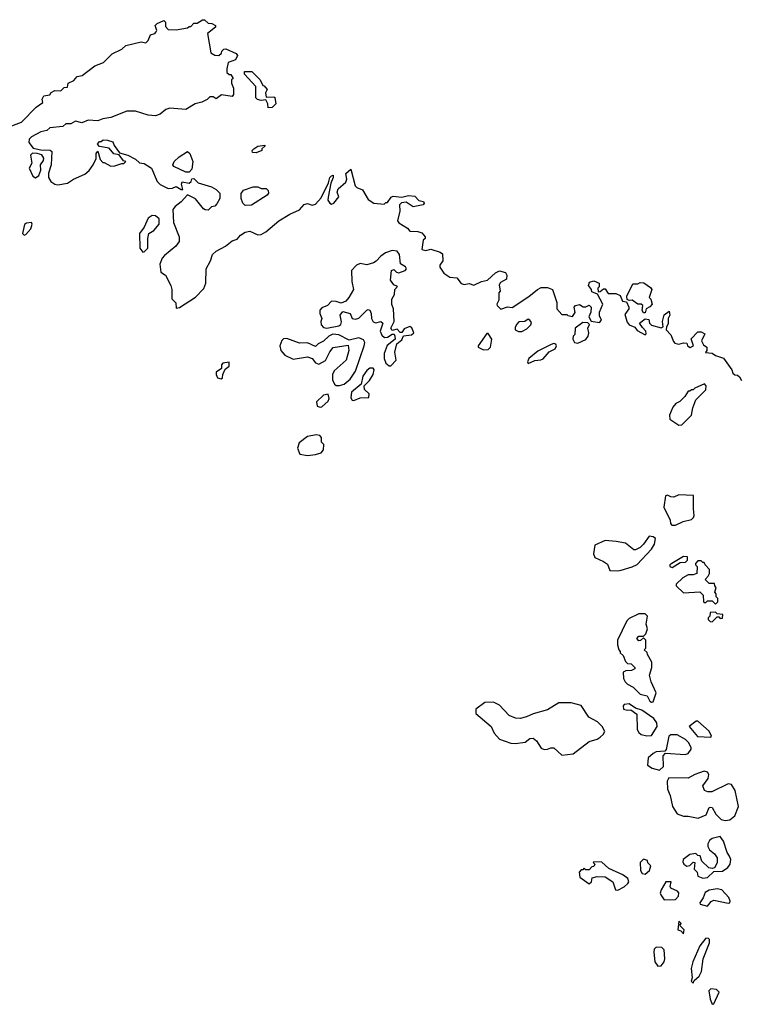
# Model space of a CAD drawing. Extents: x 2029826 to 2248070, y 228728 to 402406.
# Tile 305 of 368: x 2176036 to 2180540, y 283820 to 289972. Entities that reach past the tile are written whole.
import ezdxf

# ---------------------------------------------------------------- set-up
doc = ezdxf.new("R2010")
doc.units = 0

msp = doc.modelspace()

# ---------------------------------------------------------------- linework, layer by layer
at = {"layer": '0CON10XD'}
for points in [[(2175953, 289297), (2176047.9, 289332.1), (2176140, 289425), (2176180, 289455), (2176177.5, 289475), (2176187.5, 289495), (2176225, 289502.5), (2176232.3, 289517.7), (2176255, 289528.8), (2176293.3, 289526.7), (2176315, 289547.5), (2176335, 289550), (2176340, 289575), (2176375, 289592), (2176395, 289617.5), (2176427, 289623), (2176505, 289683.3), (2176560, 289705), (2176615, 289757.5), (2176675, 289786.7), (2176699.3, 289810.7), (2176795, 289833.3), (2176825, 289827.5), (2176838.3, 289841.7), (2176853.6, 289876.4), (2176880, 289885), (2176890, 289895), (2176892.5, 289905), (2176883.3, 289935), (2176895, 289948.8), (2176937, 289967), (2176947, 289957), (2176948.3, 289928.3), (2176965, 289910), (2177015, 289907.5), (2177085, 289920), (2177095, 289930), (2177105, 289930), (2177125, 289950), (2177145, 289950), (2177178.3, 289971.7), (2177191.7, 289971.7), (2177215, 289950), (2177237, 289947), (2177260, 289935), (2177260, 289925), (2177210, 289885), (2177230, 289765), (2177255, 289750), (2177281.7, 289748.3), (2177298.3, 289761.7), (2177300, 289775), (2177311.7, 289788.3), (2177325, 289790), (2177390, 289760), (2177397, 289747), (2177385, 289720), (2177340, 289705), (2177330, 289665), (2177331.7, 289641.7), (2177345, 289630), (2177355, 289630), (2177370, 289605), (2177360, 289595), (2177360, 289575), (2177373, 289543), (2177373.3, 289505), (2177365, 289491.2), (2177298.3, 289501.7), (2177265, 289477.5), (2177245, 289490), (2177225, 289490), (2177207, 289473), (2177175, 289456.7), (2177133, 289447), (2177075, 289410), (2176975, 289419.4), (2176949.5, 289410.5), (2176915, 289382), (2176885, 289370), (2176840, 289375), (2176759.3, 289399.3), (2176705, 289400), (2176605, 289361.2), (2176555, 289352.5), (2176525, 289340), (2176465, 289343.3), (2176425, 289327.5), (2176385, 289336.7), (2176355, 289320), (2176325, 289320), (2176305, 289303.8), (2176225, 289296.2), (2176205, 289278.8), (2176169.2, 289270.8), (2176109.4, 289240.6), (2176096.2, 289225), (2176092.5, 289205), (2176119.5, 289169.5), (2176168.3, 289158.3), (2176226.2, 289156.2), (2176238, 289148), (2176234, 289065), (2176217, 289013), (2176216.7, 288985), (2176231.7, 288961.7), (2176256.4, 288943.6), (2176275, 288940), (2176335, 288951.2), (2176372.5, 288975), (2176444.1, 289005.9), (2176471.2, 289028.8), (2176496.2, 289065), (2176513.3, 289105), (2176513.6, 289136.4), (2176525, 289150), (2176538.3, 289098.3), (2176555, 289080), (2176565, 289080), (2176605, 289057.5), (2176631.7, 289058.3), (2176675, 289072.5), (2176686.7, 289073.3), (2176700, 289085), (2176685, 289090), (2176658.3, 289128.3), (2176625, 289133.3), (2176595, 289168), (2176535, 289180), (2176523, 289193), (2176535, 289210), (2176545, 289210), (2176558.3, 289221.7), (2176585, 289220), (2176617.7, 289207.7), (2176626.7, 289185), (2176660, 289140), (2176712.5, 289125), (2176760.5, 289100.5), (2176785, 289076.7), (2176815, 289073.8), (2176860, 289045), (2176895, 288960), (2176915, 288942.5), (2176965, 288917.5), (2176991.7, 288918.3), (2177015, 288930), (2177045, 288910), (2177055, 288910), (2177047.5, 288945), (2177051.7, 288958.3), (2177095, 288950), (2177108.3, 288961.7), (2177111.7, 288978.3), (2177125, 288980), (2177151.7, 288951.7), (2177235, 288927.5), (2177265, 288910), (2177287, 288887), (2177286.7, 288855), (2177268.3, 288821.7), (2177255, 288807.5), (2177235, 288802.5), (2177215, 288782.5), (2177195, 288783.3), (2177185, 288790), (2177135, 288852.5), (2177085, 288877.5), (2177046.4, 288833.6), (2177007.5, 288805), (2176992.5, 288785), (2176996.7, 288705), (2177033.8, 288615), (2177032, 288585), (2177012.7, 288557.3), (2176940.9, 288499.1), (2176927.3, 288482.7), (2176911.2, 288445), (2176917.5, 288395), (2176946.7, 288375), (2176981.7, 288311.7), (2176988, 288285), (2176987.5, 288227.5), (2177011.7, 288201.7), (2177015, 288170), (2177035, 288173.3), (2177135, 288237.5), (2177187.3, 288292.7), (2177200, 288325), (2177201.4, 288415), (2177228, 288465), (2177241.2, 288505), (2177263.3, 288525), (2177322.3, 288557.7), (2177365, 288590), (2177395, 288601.2), (2177416.7, 288625), (2177445, 288643.8), (2177475, 288650), (2177525, 288626.7), (2177545, 288630), (2177575, 288646.2), (2177655, 288714), (2177725, 288756.2), (2177786.1, 288783.9), (2177815, 288816.7), (2177835, 288822.5), (2177865, 288813.3), (2177885, 288820), (2177921.2, 288858.8), (2177967, 288953), (2177974, 288985), (2177985, 288996.7), (2177995, 289000), (2177996.1, 288986.1), (2177980, 288950), (2177963.6, 288863.6)], [(2177590, 289420), (2177586.4, 289446.4), (2177575, 289470), (2177545, 289467.5), (2177522.5, 289472.5), (2177512.5, 289482.5), (2177512.5, 289555), (2177441.7, 289631.7), (2177441.7, 289648.3), (2177487, 289647), (2177540, 289595), (2177555, 289560), (2177565, 289557.5), (2177582.5, 289535), (2177573.3, 289515), (2177577.5, 289487.5), (2177625, 289490), (2177630, 289485), (2177636.7, 289445), (2177615, 289422.5), (2177590, 289420)], [(2176135, 288984.3), (2176155, 288997.5), (2176168.3, 289031.7), (2176166.7, 289065), (2176185, 289092.5), (2176187.3, 289107.3), (2176175, 289126.7), (2176146.4, 289136.4), (2176117, 289137), (2176103.3, 289125), (2176111.2, 289075), (2176095.6, 289045), (2176117.5, 288995), (2176135, 288984.3)], [(2177095, 289020), (2177075, 289020), (2177000, 289055), (2176992.5, 289065), (2177002.5, 289085), (2177033.3, 289115), (2177085, 289147.5), (2177100, 289135), (2177117.5, 289085), (2177111.7, 289038.3), (2177095, 289020)], [(2177515, 289140), (2177491.7, 289141.7), (2177490, 289155), (2177500, 289165), (2177525, 289182.5), (2177568.3, 289188.3), (2177568.3, 289181.7), (2177550, 289165), (2177550, 289155), (2177515, 289140)], [(2177963.6, 288863.6), (2177962.5, 288845), (2177975, 288826), (2177985, 288820), (2178000, 288825), (2178030, 288865), (2178020.8, 288895), (2178027.1, 288915), (2178073.8, 288956.2), (2178080, 288975), (2178075, 289010), (2178105, 289037.5), (2178133.9, 288933.9), (2178143.9, 288923.9), (2178179.3, 288909.3), (2178215, 288847.5), (2178250, 288825), (2178315, 288820), (2178325, 288830), (2178335, 288830), (2178357, 288863), (2178370.7, 288869.3), (2178425, 288862.5), (2178467, 288873), (2178505, 288870), (2178531.2, 288841.2), (2178560, 288835), (2178563.8, 288825), (2178558.8, 288815), (2178495, 288803.3), (2178451.7, 288831.7), (2178423, 288827), (2178410, 288815), (2178412.5, 288775), (2178397.5, 288715), (2178405, 288702.5), (2178459.3, 288669.3), (2178475, 288650), (2178525, 288647.5), (2178550, 288640), (2178570, 288615), (2178570, 288605), (2178557.5, 288595), (2178550, 288535), (2178575, 288530), (2178605, 288537.5), (2178665, 288520), (2178679.3, 288509.3), (2178680, 288465), (2178663, 288437), (2178662.5, 288425), (2178687, 288387), (2178725, 288362.5), (2178768.3, 288358.3), (2178795, 288322.5), (2178815, 288317.5), (2178845, 288322.5), (2178875, 288313.3), (2178923.6, 288336.4), (2178960, 288345), (2179010.7, 288389.3), (2179035, 288402.5), (2179073, 288393), (2179080, 288375), (2179078.8, 288351.2), (2179040.7, 288329.3), (2179032.5, 288315), (2179040, 288275), (2179030, 288265), (2179031.7, 288218.3), (2179017.5, 288195), (2179020, 288185), (2179043, 288163), (2179085, 288177.5), (2179115, 288172.5), (2179218.3, 288241.7), (2179273, 288287), (2179295, 288297.5), (2179335, 288297.5), (2179366.1, 288286.1), (2179392.5, 288205), (2179392.5, 288165), (2179425, 288130), (2179455, 288130), (2179463, 288123), (2179491.7, 288118.3), (2179507, 288143), (2179502.5, 288175), (2179510, 288185), (2179535, 288192.5), (2179558.3, 288178.3), (2179575, 288177.5), (2179595, 288187.5), (2179608, 288175), (2179605.6, 288145), (2179592.5, 288115), (2179607.5, 288087.5), (2179659.2, 288080.8), (2179673.3, 288095), (2179660.9, 288120.9), (2179659.4, 288145), (2179680, 288195), (2179647.5, 288257.5), (2179611.7, 288271.7), (2179610, 288285), (2179591.7, 288311.7), (2179598.3, 288331.7), (2179625, 288340), (2179657.5, 288325), (2179657, 288303), (2179650, 288295), (2179651.7, 288271.7), (2179665, 288272.5), (2179685, 288290), (2179695, 288290), (2179715, 288260), (2179761.7, 288261.7), (2179789.3, 288249.3), (2179803.3, 288213.3), (2179828.3, 288208.3), (2179842.5, 288175), (2179842.5, 288165), (2179819.3, 288130.7), (2179832.7, 288082.7), (2179846, 288066), (2179880, 288050), (2179895, 288030), (2179945, 288003.3), (2179951.7, 288008.3), (2179950, 288025), (2179929.5, 288049.5), (2179910, 288075), (2179945, 288102.5), (2179968.3, 288098.3), (2179972.5, 288075), (2179985, 288063.3), (2180045, 288047.5), (2180058.3, 288051.7), (2180053.3, 288085), (2180063.3, 288126.7), (2180095, 288150), (2180100, 288125), (2180090, 288105), (2180089.3, 288070.7), (2180078.3, 288051.7), (2180077.5, 288035), (2180105, 288002.5), (2180121.7, 287961.7), (2180131.7, 287951.7), (2180155, 287943.8), (2180185, 287952.5), (2180205, 287950), (2180210, 287935), (2180227, 287923), (2180247.5, 287935), (2180233, 287977), (2180275, 288022.5), (2180295, 288022.5), (2180318.3, 288008.3), (2180297.5, 287965), (2180310.7, 287940.7), (2180330, 287925), (2180330, 287905), (2180321.7, 287891.7), (2180365, 287887.5), (2180385, 287873.3), (2180436.1, 287856.1), (2180486.7, 287785), (2180493.8, 287763.8), (2180505, 287752.5), (2180521.7, 287751.7), (2180535, 287740), (2180547, 287717)], [(2177445, 288810), (2177430, 288825), (2177420, 288855), (2177420, 288885), (2177435, 288907.5), (2177495, 288927.5), (2177525, 288927.5), (2177545, 288917.5), (2177576.4, 288916.4), (2177590, 288905), (2177591.7, 288888.3), (2177582.5, 288875), (2177485, 288813.8), (2177445, 288810)], [(2176065, 288625.8), (2176075, 288628.6), (2176105.6, 288665), (2176113.9, 288693.9), (2176110, 288705), (2176078.8, 288701.2), (2176067.3, 288692.7), (2176054.5, 288635), (2176065, 288625.8)], [(2176805, 288520), (2176815, 288521.2), (2176837.1, 288545), (2176836.2, 288605), (2176844, 288636), (2176875.4, 288654.6), (2176908.6, 288695), (2176908.2, 288728.2), (2176885.5, 288745.5), (2176865, 288747.8), (2176839.1, 288730.9), (2176814.5, 288675.5), (2176785.5, 288635), (2176787.1, 288545), (2176805, 288520)], [(2178355, 287810), (2178388.8, 287845), (2178381.2, 287895), (2178394.2, 287945.8), (2178425, 287971.2), (2178435, 287997.5), (2178485, 288002.9), (2178500, 288015), (2178487.5, 288047.5), (2178475, 288053.8), (2178439.5, 288040.5), (2178425, 288017.5), (2178415, 288017.5), (2178395, 288038.8), (2178365, 288030), (2178356, 288045), (2178376.7, 288085), (2178372.2, 288165), (2178361.8, 288191.8), (2178361.8, 288225), (2178379.1, 288255), (2178380, 288285), (2178396.7, 288305), (2178375, 288316), (2178354.2, 288344.2), (2178360, 288405), (2178375, 288411.2), (2178391.2, 288395), (2178405, 288390.6), (2178445.5, 288404.5), (2178454.2, 288415), (2178448.2, 288428.2), (2178415.7, 288445.7), (2178409.2, 288505), (2178395.4, 288525.4), (2178365, 288529.4), (2178322.5, 288515), (2178292.5, 288495), (2178265, 288462.5), (2178247, 288453), (2178205, 288440), (2178165, 288447.5), (2178141.7, 288438.3), (2178110, 288405), (2178112.5, 288335), (2178122.5, 288285), (2178094.2, 288235), (2178075, 288212.9), (2178045, 288200.8), (2178015, 288211.9), (2177985, 288214), (2177960, 288185), (2177925, 288171.9), (2177912.9, 288157.1), (2177912.5, 288135), (2177924.5, 288105), (2177918.8, 288085), (2177921.5, 288065), (2177935, 288048.9), (2177955, 288044.3), (2178030.9, 288059.1), (2178043.3, 288066.7), (2178046.9, 288083.1), (2178038.9, 288125), (2178055, 288147.5), (2178102.5, 288135), (2178114, 288105), (2178135, 288100), (2178155, 288107.5), (2178205, 288156), (2178215, 288161.2), (2178225, 288157.5), (2178234, 288135), (2178234.2, 288105), (2178244.5, 288084.5), (2178262.3, 288077.7), (2178293, 288087), (2178306.7, 288075), (2178290, 288025), (2178300.5, 288000.5), (2178317, 287987), (2178335, 287988.8), (2178365, 288007.5), (2178376, 288006), (2178381.2, 287995), (2178383.3, 287975), (2178333.3, 287936.7), (2178314.3, 287885.7), (2178314.5, 287854.5), (2178325, 287826.7), (2178345, 287810), (2178355, 287810)], [(2179945, 288140), (2179935, 288140), (2179927.5, 288155), (2179930, 288185), (2179920, 288195), (2179900, 288195), (2179865, 288220), (2179845, 288217.5), (2179832.5, 288222.5), (2179830, 288245), (2179868, 288322), (2179899.3, 288320.7), (2179915, 288330), (2179937, 288327), (2179979.3, 288299.3), (2179987, 288287), (2179970, 288235), (2179980, 288225), (2179990, 288195), (2179975, 288177.5), (2179952.5, 288165), (2179945, 288140)], [(2179175, 288023.8), (2179205, 288040.5), (2179230, 288065), (2179235, 288080), (2179225, 288094), (2179215, 288100), (2179194, 288086), (2179155.9, 288084.1), (2179142.1, 288067.9), (2179132.1, 288047.9), (2179132.5, 288035), (2179154.6, 288024.6), (2179175, 288023.8)], [(2179525, 287950.6), (2179575, 287973.3), (2179589.2, 287995), (2179592.9, 288015), (2179587.5, 288045), (2179596.7, 288066.7), (2179587.7, 288077.7), (2179555, 288080), (2179508, 288045), (2179506.2, 288005), (2179496.4, 287993.6), (2179493.8, 287976.2), (2179504.6, 287954.6), (2179525, 287950.6)], [(2178035, 287686.2), (2178065, 287694.2), (2178102, 287725), (2178135.8, 287775), (2178188.8, 287935), (2178193.3, 287955), (2178185, 287972.5), (2178155, 287983.3), (2178095, 287970), (2178031.7, 288001.7), (2177993.9, 288006.1), (2177967.5, 287995), (2177936.1, 287963.9), (2177902.7, 287947.3), (2177885, 287930), (2177835, 287952), (2177785, 287950.8), (2177705, 287980), (2177685, 287977.5), (2177675, 287967.5), (2177661.2, 287935), (2177668.8, 287905), (2177693.3, 287875), (2177745, 287850.8), (2177836.1, 287866.1), (2177864.1, 287854.1), (2177885, 287827.5), (2177905, 287820), (2177947.7, 287842.3), (2177975, 287897.5), (2177996.4, 287923.6), (2178088.3, 287938.3), (2178092.5, 287905), (2178076.2, 287845), (2178002.3, 287777.7), (2177991.2, 287755), (2177991.7, 287721.7), (2178003.6, 287693.6), (2178015, 287686.7), (2178035, 287686.2)], [(2178935, 287909.1), (2178965, 287910.5), (2178978.8, 287925), (2178987.5, 287975), (2178965, 288011.2), (2178955, 288011.2), (2178902.5, 287935), (2178902.5, 287925), (2178935, 287909.1)], [(2179215, 287823.8), (2179255, 287842.9), (2179294.4, 287845.6), (2179307.9, 287852.1), (2179344.5, 287895.5), (2179383.8, 287915), (2179391.2, 287935), (2179387.5, 287945), (2179375, 287948.8), (2179357.1, 287942.9), (2179275, 287900), (2179218, 287855), (2179210, 287835), (2179215, 287823.8)], [(2177295, 287728.6), (2177304, 287735), (2177306, 287755), (2177320.8, 287789.2), (2177345, 287807.5), (2177345, 287832.5), (2177305, 287826.7), (2177296.7, 287815), (2177298.3, 287791.7), (2177265, 287770), (2177263.8, 287755), (2177273.6, 287735), (2177295, 287728.6)], [(2178125, 287592.5), (2178165, 287610), (2178218.3, 287611.7), (2178220, 287635), (2178191.7, 287661.7), (2178190, 287685), (2178222.9, 287717.1), (2178245.6, 287754.4), (2178251.4, 287785), (2178245, 287794), (2178225, 287794.3), (2178205, 287780.8), (2178180.5, 287745), (2178170, 287695), (2178110.6, 287645), (2178105, 287610), (2178113.6, 287593.6), (2178125, 287592.5)], [(2180155, 287437.5), (2180175, 287440), (2180235, 287500), (2180243, 287547), (2180263, 287597), (2180325, 287660), (2180327.5, 287685), (2180317, 287697), (2180255, 287670), (2180245, 287660), (2180235, 287660), (2180225, 287650), (2180215, 287650), (2180193, 287617), (2180163, 287587), (2180137, 287573), (2180119.3, 287550.7), (2180098.3, 287501.7), (2180100, 287475), (2180155, 287437.5)], [(2177915, 287550), (2177925, 287553.3), (2177965, 287587.5), (2177971.2, 287605), (2177965, 287632.5), (2177935, 287626.2), (2177891.2, 287585), (2177895, 287557.5), (2177915, 287550)], [(2177835, 287248.9), (2177885, 287254.4), (2177920, 287265), (2177935.8, 287285), (2177936.7, 287316.7), (2177923, 287333), (2177921.7, 287361.7), (2177913, 287373), (2177888.3, 287378.3), (2177835, 287367.5), (2177782.3, 287327.7), (2177772.3, 287295), (2177787, 287257), (2177835, 287248.9)], [(2180113, 286813), (2180135, 286813.3), (2180183, 286837), (2180235, 286850), (2180248.3, 286861.7), (2180252.5, 286875), (2180246.7, 286915), (2180248.3, 286998.3), (2180155, 287002.5), (2180125, 286988.8), (2180105, 286990), (2180085, 287000), (2180073, 286997), (2180062.5, 286925), (2180102.5, 286845), (2180103, 286823), (2180113, 286813)], [(2179775, 286527.5), (2179795, 286532.5), (2179865, 286552.5), (2179895, 286567.5), (2179986.1, 286663.9), (2180003.3, 286695), (2180009.3, 286729.3), (2179995, 286740), (2179970, 286745), (2179935.9, 286694.1), (2179915, 286673.3), (2179885, 286660), (2179875, 286660), (2179821.7, 286701.7), (2179765, 286712.5), (2179695, 286717.5), (2179631.7, 286688.3), (2179622.5, 286635), (2179630.7, 286610.7), (2179686.1, 286586.1), (2179709.3, 286569.3), (2179725, 286530), (2179775, 286527.5)], [(2180115, 286550), (2180165, 286580), (2180198.3, 286581.7), (2180210, 286595), (2180210, 286615), (2180185, 286617.5), (2180112.5, 286575), (2180100, 286565), (2180100, 286555), (2180115, 286550)], [(2180385, 286320), (2180400, 286335), (2180400, 286355), (2180390, 286365), (2180390, 286385), (2180380, 286395), (2180390, 286425), (2180380, 286435), (2180378.3, 286448.3), (2180345, 286450), (2180320, 286475), (2180340, 286495), (2180347.5, 286512.5), (2180347, 286537), (2180320, 286565), (2180315, 286580), (2180305, 286580), (2180295, 286590), (2180275, 286590), (2180260, 286575), (2180260, 286565), (2180270, 286555), (2180268.3, 286511.7), (2180245, 286502.5), (2180215, 286502.5), (2180180, 286485), (2180140, 286445), (2180140, 286435), (2180185, 286390), (2180287, 286397), (2180307, 286377), (2180310, 286335), (2180315, 286330), (2180325, 286330), (2180335, 286340), (2180365, 286340), (2180385, 286320)], [(2179985, 285708), (2179995, 285710), (2180013.3, 285765), (2179983.8, 285835), (2179973, 285877), (2179987.5, 285925), (2179987, 285957), (2179960, 286005), (2179958.3, 286018.3), (2179940, 286035), (2179950, 286045), (2179950, 286095), (2179935, 286110), (2179917, 286093), (2179905, 286090), (2179892.5, 286105), (2179905, 286120), (2179935, 286120), (2179950, 286135), (2179960, 286165), (2179952.5, 286195), (2179960, 286245), (2179945, 286260), (2179905, 286260), (2179845, 286230), (2179830, 286215), (2179772.5, 286095), (2179772.5, 286065), (2179780, 286035), (2179790, 286025), (2179790, 286015), (2179808.3, 285998.3), (2179821.7, 285961.7), (2179835, 285950), (2179857, 285947), (2179880, 285925), (2179880, 285915), (2179860, 285905), (2179825, 285903.8), (2179807.5, 285895), (2179810.9, 285855), (2179819.6, 285835), (2179835, 285819.6), (2179870.8, 285800.8), (2179915, 285756.7), (2179957.5, 285747.5), (2179974.6, 285714.6), (2179985, 285708)], [(2180365, 286210), (2180395, 286240), (2180405, 286240), (2180415, 286230), (2180428.3, 286231.7), (2180430, 286255), (2180395, 286260), (2180385, 286270), (2180351.7, 286268.3), (2180350, 286245), (2180340, 286235), (2180340, 286225), (2180351.7, 286211.7), (2180365, 286210)], [(2179425, 285376.2), (2179495, 285384.2), (2179595, 285461.2), (2179645, 285476.7), (2179665, 285490), (2179682.5, 285505), (2179692.5, 285525), (2179676.4, 285556.4), (2179646.7, 285585), (2179593.3, 285613.3), (2179546, 285686), (2179483.4, 285703.4), (2179405, 285702.9), (2179335, 285659.2), (2179245, 285635.7), (2179204.4, 285615.6), (2179164.3, 285605.7), (2179135, 285606.9), (2179095, 285624.3), (2179035, 285690), (2178997.4, 285707.4), (2178943.3, 285705), (2178886.7, 285665), (2178887.7, 285637.7), (2178982, 285555), (2179000.8, 285515), (2179035, 285477.5), (2179105, 285452.5), (2179135, 285450), (2179195, 285458.8), (2179225, 285480), (2179245, 285483.3), (2179266.1, 285466.1), (2179295, 285420), (2179315, 285411.2), (2179335, 285413.3), (2179355, 285423.3), (2179375, 285422.5), (2179425, 285376.2)], [(2179955, 285496.7), (2179985, 285500), (2180020, 285555), (2180017.7, 285577.7), (2179998.8, 285605), (2179925, 285656.7), (2179885, 285670), (2179845, 285697.5), (2179815, 285692.5), (2179807.5, 285685), (2179810, 285665), (2179835, 285657.5), (2179855, 285660), (2179892.5, 285632.5), (2179896.4, 285536.4), (2179905, 285517.5), (2179920, 285505), (2179955, 285496.7)], [(2180355, 285490), (2180360, 285495), (2180345.8, 285525.8), (2180275, 285590), (2180265, 285590), (2180220, 285555), (2180273.1, 285493.1), (2180355, 285490)], [(2180035, 285282.5), (2180060, 285305), (2180058.3, 285371.7), (2180071.7, 285388.3), (2180195, 285380), (2180215, 285387.5), (2180232.5, 285415), (2180232.5, 285425), (2180216.7, 285455), (2180196.7, 285475), (2180145, 285503.8), (2180106.4, 285503.6), (2180093.8, 285496.2), (2180077, 285413), (2180068.3, 285401.7), (2180015, 285397.5), (2179995, 285387.5), (2179965, 285360), (2179960, 285315), (2179990, 285295), (2180035, 285282.5)], [(2180445, 284967.5), (2180475, 284973.3), (2180505, 284997.5), (2180528.8, 285055), (2180508.8, 285155), (2180485, 285193.3), (2180465, 285196.7), (2180363, 285147), (2180337, 285147), (2180316.4, 285156.4), (2180306.7, 285185), (2180338.3, 285231.7), (2180342.5, 285255), (2180335, 285270), (2180315, 285277.5), (2180255, 285256.7), (2180215, 285232), (2180092.5, 285235), (2180083.3, 285215), (2180086, 285165), (2180101.2, 285125), (2180116.2, 285055), (2180145, 285010), (2180185, 284996.2), (2180215, 284996.2), (2180276.1, 284983.9), (2180326.4, 285003.6), (2180345, 285050), (2180355, 285052.5), (2180365, 285050), (2180387, 285007), (2180420, 284975), (2180445, 284967.5)], [(2180305, 284607.5), (2180335, 284613.3), (2180375, 284650), (2180428.3, 284651.7), (2180462.5, 284675), (2180477.5, 284695), (2180480, 284725), (2180473.3, 284745), (2180458, 284768), (2180435, 284840), (2180415, 284867.5), (2180363.8, 284856.2), (2180347, 284843), (2180337, 284823), (2180337.5, 284805), (2180347.5, 284785), (2180379.5, 284759.5), (2180396.2, 284735), (2180396.4, 284703.6), (2180378.3, 284671.7), (2180365, 284667.5), (2180343.6, 284673.6), (2180300, 284715), (2180288.3, 284748.3), (2180275, 284750), (2180261.7, 284761.7), (2180225, 284756.7), (2180182.5, 284725), (2180180.7, 284710.7), (2180187.5, 284695), (2180205, 284683.3), (2180225, 284686.7), (2180245, 284707.5), (2180256.7, 284706.7), (2180252.5, 284665), (2180270, 284645), (2180275, 284620), (2180305, 284607.5)], [(2179775, 284532.5), (2179815, 284553.3), (2179837.5, 284575), (2179842.5, 284585), (2179837.5, 284605), (2179805, 284628.8), (2179718.8, 284668.8), (2179675, 284707.5), (2179625, 284710), (2179620, 284705), (2179630, 284695), (2179625, 284680), (2179611.7, 284678.3), (2179595, 284660), (2179575, 284660), (2179565, 284670), (2179555, 284660), (2179545, 284660), (2179533.3, 284645), (2179537.5, 284615), (2179595, 284572.5), (2179610, 284585), (2179615, 284610), (2179645, 284617.5), (2179695, 284616.7), (2179742.5, 284585), (2179760, 284535), (2179775, 284532.5)], [(2179945, 284632.5), (2179972.5, 284655), (2179980, 284685), (2179963, 284703), (2179959.3, 284719.3), (2179935, 284727.5), (2179913.3, 284705), (2179917, 284657), (2179927, 284637), (2179945, 284632.5)], [(2180065, 284473.3), (2180135, 284474), (2180154, 284495), (2180155, 284517.5), (2180147, 284527), (2180106.2, 284545), (2180102, 284555), (2180107.5, 284585), (2180075, 284586), (2180044.5, 284535.5), (2180040, 284515), (2180044, 284505), (2180065, 284473.3)], [(2180335, 284432.9), (2180358.3, 284461.7), (2180375, 284470), (2180465, 284451.4), (2180475.6, 284454.4), (2180477.1, 284465), (2180468.3, 284488.3), (2180425.7, 284535.7), (2180395, 284540.6), (2180345, 284533.8), (2180321.1, 284518.9), (2180307.8, 284485), (2180286.2, 284455), (2180290, 284445), (2180335, 284432.9)], [(2180185, 284260), (2180190, 284285), (2180161.7, 284311.7), (2180170, 284325), (2180155, 284340), (2180150, 284285), (2180168.3, 284278.3), (2180185, 284260)], [(2180245, 283952.5), (2180251.7, 283968.3), (2180282.5, 283995), (2180296.7, 284025), (2180307.5, 284105), (2180346.7, 284205), (2180347.5, 284225), (2180341.7, 284231.7), (2180325, 284232.5), (2180287.5, 284185), (2180243.8, 284085), (2180233.6, 284043.6), (2180240, 283985), (2180232.5, 283965), (2180245, 283952.5)], [(2180025, 284057.5), (2180045, 284060), (2180063.3, 284085), (2180068.8, 284105), (2180065, 284160), (2180050, 284175), (2180015, 284177.5), (2180002.5, 284165), (2180000, 284145), (2180006.7, 284085), (2180025, 284057.5)], [(2180365, 283820), (2180375, 283822.5), (2180407.5, 283895), (2180391.7, 283911.7), (2180355, 283917.5), (2180343.3, 283905), (2180351.7, 283851.7), (2180365, 283820)]]:
    msp.add_lwpolyline(points, dxfattribs=at)

doc.saveas('drawing.dxf')
